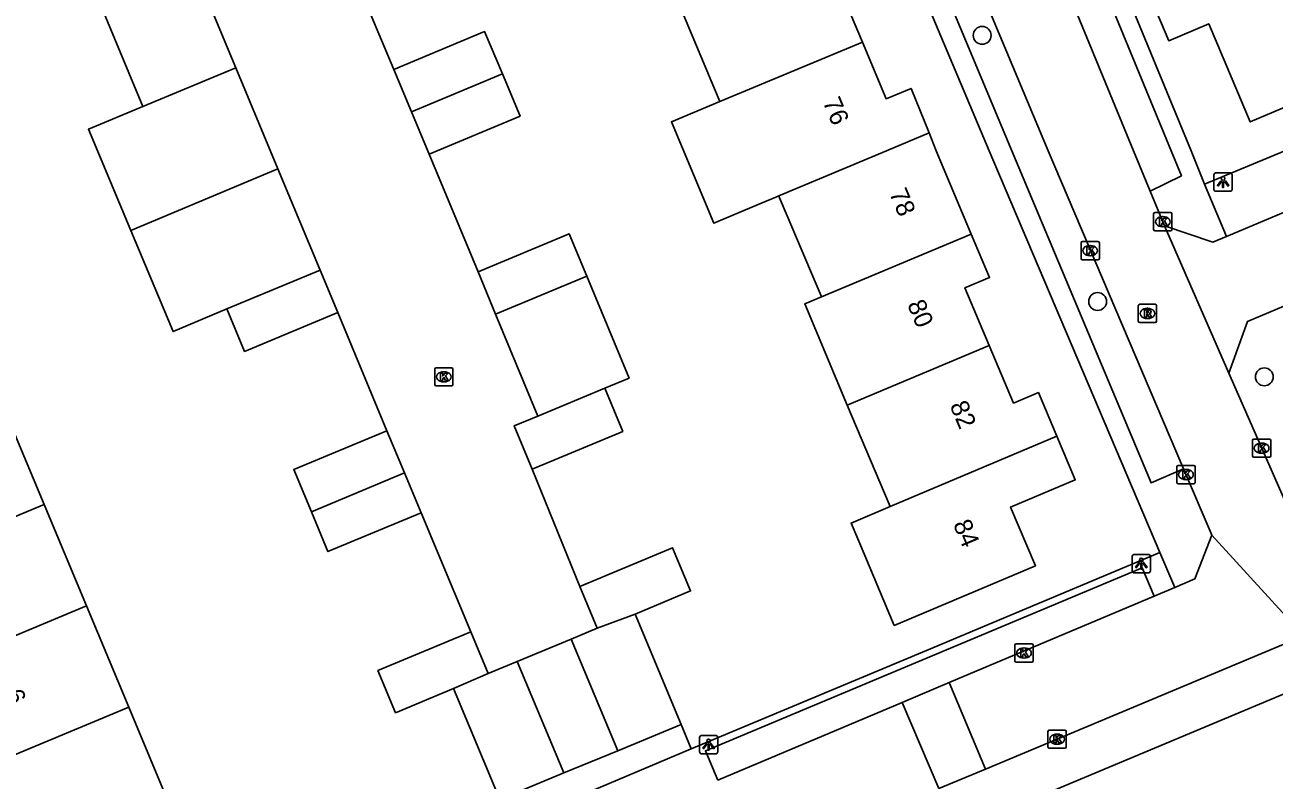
# Model space of a CAD drawing. Extents: x 157767 to 159171, y 387842 to 389425.
# Drawn here: x 158744.9 to 158813.3, y 388465.6 to 388506.9 of the extents above; entities that cross this region are included whole.
import ezdxf

# ---------------------------------------------------------------- set-up
doc = ezdxf.new("R2010")
doc.units = 0
for name, color, linetype in [('IMGEO_Boom', 7, 'Continuous'), ('IMGEO_Kolk', 7, 'Continuous'), ('IMGEO_Lichtpunt', 7, 'Continuous'), ('IMGEO_Muur', 7, 'Continuous'), ('IMGEO_Pand', 7, 'Continuous'), ('IMGEO_Pand_nummerreeks', 7, 'Continuous'), ('IMGEO_Rijbaan_lokaal_open', 7, 'Continuous'), ('IMGEO_Rioolput', 7, 'Continuous'), ('IMGEO_Voetpad_open', 7, 'Continuous')]:
    doc.layers.add(name, color=color, linetype=linetype)

msp = doc.modelspace()

# ---------------------------------------------------------------- linework, layer by layer
at = {"layer": 'IMGEO_Boom'}
for centre in [(158797.261, 388506.314), (158803.576, 388491.746), (158812.696, 388487.624)]:
    msp.add_circle(centre, 0.489, dxfattribs=at)
at = {"layer": 'IMGEO_Kolk'}
for p, q in [((158806.641, 388495.69), (158806.641, 388496.542)), ((158806.716, 388496.616), (158807.568, 388496.616)), ((158807.642, 388496.542), (158807.642, 388495.69)), ((158807.152, 388495.836), (158807.127, 388495.836)), ((158807.129, 388496.396), (158807.154, 388496.396)), ((158807.568, 388495.616), (158806.716, 388495.616)), ((158802.67, 388494.106), (158802.67, 388494.958)), ((158802.745, 388495.032), (158803.597, 388495.032)), ((158803.158, 388494.812), (158803.183, 388494.812)), ((158803.671, 388494.958), (158803.671, 388494.106)), ((158803.597, 388494.032), (158802.745, 388494.032)), ((158803.181, 388494.252), (158803.156, 388494.252)), ((158767.31, 388487.199), (158767.31, 388488.051)), ((158767.385, 388488.125), (158768.237, 388488.125)), ((158767.798, 388487.905), (158767.823, 388487.905)), ((158768.311, 388488.051), (158768.311, 388487.199)), ((158768.237, 388487.125), (158767.385, 388487.125)), ((158767.821, 388487.345), (158767.796, 388487.345)), ((158812.124, 388484.22), (158812.976, 388484.22)), ((158812.049, 388483.294), (158812.049, 388484.146)), ((158812.537, 388484), (158812.562, 388484)), ((158813.05, 388484.146), (158813.05, 388483.294)), ((158812.976, 388483.22), (158812.124, 388483.22)), ((158812.56, 388483.44), (158812.535, 388483.44)), ((158807.909, 388481.848), (158807.909, 388482.7)), ((158807.984, 388482.774), (158808.836, 388482.774)), ((158808.397, 388482.554), (158808.422, 388482.554)), ((158808.91, 388482.7), (158808.91, 388481.848)), ((158808.836, 388481.774), (158807.984, 388481.774)), ((158808.42, 388481.994), (158808.395, 388481.994)), ((158799.048, 388472.081), (158799.048, 388472.933)), ((158799.123, 388473.007), (158799.975, 388473.007)), ((158799.536, 388472.787), (158799.561, 388472.787)), ((158800.049, 388472.933), (158800.049, 388472.081)), ((158799.975, 388472.007), (158799.123, 388472.007)), ((158799.559, 388472.227), (158799.534, 388472.227)), ((158800.859, 388467.365), (158800.859, 388468.217)), ((158800.934, 388468.291), (158801.786, 388468.291)), ((158801.347, 388468.071), (158801.372, 388468.071)), ((158801.86, 388468.217), (158801.86, 388467.365)), ((158801.786, 388467.291), (158800.934, 388467.291)), ((158801.37, 388467.511), (158801.345, 388467.511))]:
    msp.add_line(p, q, dxfattribs=at)
for points in [[(158806.641, 388495.69), (158806.641, 388496.542)], [(158806.716, 388496.616), (158807.568, 388496.616)], [(158807.642, 388496.542), (158807.642, 388495.69)], [(158806.962, 388496.316), (158807.085, 388496.316), (158807.085, 388496.165), (158807.215, 388496.316), (158807.379, 388496.316), (158807.233, 388496.165), (158807.386, 388495.916), (158807.234, 388495.916), (158807.149, 388496.08), (158807.085, 388496.013), (158807.085, 388495.916), (158806.962, 388495.916), (158806.962, 388496.316)], [(158807.568, 388495.616), (158806.716, 388495.616)], [(158802.67, 388494.106), (158802.67, 388494.958)], [(158802.745, 388495.032), (158803.597, 388495.032)], [(158802.991, 388494.732), (158803.114, 388494.732), (158803.114, 388494.581), (158803.244, 388494.732), (158803.408, 388494.732), (158803.262, 388494.581), (158803.415, 388494.332), (158803.263, 388494.332), (158803.178, 388494.496), (158803.114, 388494.429), (158803.114, 388494.332), (158802.991, 388494.332), (158802.991, 388494.732)], [(158803.671, 388494.958), (158803.671, 388494.106)], [(158803.597, 388494.032), (158802.745, 388494.032)], [(158767.31, 388487.199), (158767.31, 388488.051)], [(158767.385, 388488.125), (158768.237, 388488.125)], [(158767.631, 388487.825), (158767.754, 388487.825), (158767.754, 388487.674), (158767.884, 388487.825), (158768.048, 388487.825), (158767.902, 388487.674), (158768.055, 388487.425), (158767.903, 388487.425), (158767.818, 388487.589), (158767.754, 388487.522), (158767.754, 388487.425), (158767.631, 388487.425), (158767.631, 388487.825)], [(158768.311, 388488.051), (158768.311, 388487.199)], [(158768.237, 388487.125), (158767.385, 388487.125)], [(158812.124, 388484.22), (158812.976, 388484.22)], [(158812.049, 388483.294), (158812.049, 388484.146)], [(158812.37, 388483.92), (158812.493, 388483.92), (158812.493, 388483.769), (158812.623, 388483.92), (158812.787, 388483.92), (158812.641, 388483.769), (158812.794, 388483.52), (158812.642, 388483.52), (158812.557, 388483.684), (158812.493, 388483.617), (158812.493, 388483.52), (158812.37, 388483.52), (158812.37, 388483.92)], [(158813.05, 388484.146), (158813.05, 388483.294)], [(158812.976, 388483.22), (158812.124, 388483.22)], [(158807.909, 388481.848), (158807.909, 388482.7)], [(158807.984, 388482.774), (158808.836, 388482.774)], [(158808.23, 388482.474), (158808.353, 388482.474), (158808.353, 388482.323), (158808.483, 388482.474), (158808.647, 388482.474), (158808.501, 388482.323), (158808.654, 388482.074), (158808.502, 388482.074), (158808.417, 388482.238), (158808.353, 388482.171), (158808.353, 388482.074), (158808.23, 388482.074), (158808.23, 388482.474)], [(158808.91, 388482.7), (158808.91, 388481.848)], [(158808.836, 388481.774), (158807.984, 388481.774)], [(158799.048, 388472.081), (158799.048, 388472.933)], [(158799.123, 388473.007), (158799.975, 388473.007)], [(158799.369, 388472.707), (158799.492, 388472.707), (158799.492, 388472.556), (158799.622, 388472.707), (158799.786, 388472.707), (158799.64, 388472.556), (158799.793, 388472.307), (158799.641, 388472.307), (158799.556, 388472.471), (158799.492, 388472.404), (158799.492, 388472.307), (158799.369, 388472.307), (158799.369, 388472.707)], [(158800.049, 388472.933), (158800.049, 388472.081)], [(158799.975, 388472.007), (158799.123, 388472.007)], [(158800.859, 388467.365), (158800.859, 388468.217)], [(158800.934, 388468.291), (158801.786, 388468.291)], [(158801.18, 388467.991), (158801.303, 388467.991), (158801.303, 388467.84), (158801.433, 388467.991), (158801.597, 388467.991), (158801.451, 388467.84), (158801.604, 388467.591), (158801.452, 388467.591), (158801.367, 388467.755), (158801.303, 388467.688), (158801.303, 388467.591), (158801.18, 388467.591), (158801.18, 388467.991)], [(158801.86, 388468.217), (158801.86, 388467.365)], [(158801.786, 388467.291), (158800.934, 388467.291)]]:
    msp.add_lwpolyline(points, dxfattribs=at)
for centre, start, end in [((158806.718, 388496.54), 91.55205, 178.44795), ((158806.718, 388496.54), 91.55205, 178.44795), ((158807.566, 388496.54), 1.55205, 88.44795), ((158807.566, 388496.54), 1.55205, 88.44795), ((158806.718, 388495.692), 181.55205, 268.44795), ((158806.718, 388495.692), 181.55205, 268.44795), ((158807.566, 388495.692), 271.55205, 358.44795), ((158807.566, 388495.692), 271.55205, 358.44795), ((158802.747, 388494.956), 91.55205, 178.44795), ((158802.747, 388494.956), 91.55205, 178.44795), ((158803.595, 388494.956), 1.55205, 88.44795), ((158803.595, 388494.956), 1.55205, 88.44795), ((158802.747, 388494.108), 181.55205, 268.44795), ((158802.747, 388494.108), 181.55205, 268.44795), ((158803.595, 388494.108), 271.55205, 358.44795), ((158803.595, 388494.108), 271.55205, 358.44795), ((158767.387, 388488.049), 91.55205, 178.44795), ((158767.387, 388488.049), 91.55205, 178.44795), ((158768.235, 388488.049), 1.55205, 88.44795), ((158768.235, 388488.049), 1.55205, 88.44795), ((158767.387, 388487.201), 181.55205, 268.44795), ((158767.387, 388487.201), 181.55205, 268.44795), ((158768.235, 388487.201), 271.55205, 358.44795), ((158768.235, 388487.201), 271.55205, 358.44795), ((158812.126, 388484.144), 91.55205, 178.44795), ((158812.126, 388484.144), 91.55205, 178.44795), ((158812.974, 388484.144), 1.55205, 88.44795), ((158812.974, 388484.144), 1.55205, 88.44795), ((158812.126, 388483.296), 181.55205, 268.44795), ((158812.126, 388483.296), 181.55205, 268.44795), ((158812.974, 388483.296), 271.55205, 358.44795), ((158812.974, 388483.296), 271.55205, 358.44795), ((158807.986, 388482.698), 91.55205, 178.44795), ((158807.986, 388482.698), 91.55205, 178.44795), ((158808.834, 388482.698), 1.55205, 88.44795), ((158808.834, 388482.698), 1.55205, 88.44795), ((158807.986, 388481.85), 181.55205, 268.44795), ((158807.986, 388481.85), 181.55205, 268.44795), ((158808.834, 388481.85), 271.55205, 358.44795), ((158808.834, 388481.85), 271.55205, 358.44795), ((158799.125, 388472.931), 91.55205, 178.44795), ((158799.125, 388472.931), 91.55205, 178.44795), ((158799.973, 388472.931), 1.55205, 88.44795), ((158799.973, 388472.931), 1.55205, 88.44795), ((158799.125, 388472.083), 181.55205, 268.44795), ((158799.125, 388472.083), 181.55205, 268.44795), ((158799.973, 388472.083), 271.55205, 358.44795), ((158799.973, 388472.083), 271.55205, 358.44795), ((158800.936, 388468.215), 91.55205, 178.44795), ((158800.936, 388468.215), 91.55205, 178.44795), ((158801.784, 388468.215), 1.55205, 88.44795), ((158801.784, 388468.215), 1.55205, 88.44795), ((158800.936, 388467.367), 181.55205, 268.44795), ((158800.936, 388467.367), 181.55205, 268.44795), ((158801.784, 388467.367), 271.55205, 358.44795), ((158801.784, 388467.367), 271.55205, 358.44795)]:
    msp.add_arc(centre, 0.0765, start, end, dxfattribs=at)
for centre, major_axis, ratio, start_param, end_param in [((158807.128, 388496.116), (-0.387, 0.002), 0.722429, 4.712389, 7.853982), ((158807.153, 388496.116), (-0.39, 0.002), 0.717154, 1.570796, 4.712389), ((158803.157, 388494.532), (-0.387, 0.002), 0.722429, 4.712389, 7.853982), ((158803.182, 388494.532), (-0.39, 0.002), 0.717154, 1.570796, 4.712389), ((158767.797, 388487.625), (-0.387, 0.002), 0.722429, 4.712389, 7.853982), ((158767.822, 388487.625), (-0.39, 0.002), 0.717154, 1.570796, 4.712389), ((158812.536, 388483.72), (-0.387, 0.002), 0.722429, 4.712389, 7.853982), ((158812.561, 388483.72), (-0.39, 0.002), 0.717154, 1.570796, 4.712389), ((158808.396, 388482.274), (-0.387, 0.002), 0.722429, 4.712389, 7.853982), ((158808.421, 388482.274), (-0.39, 0.002), 0.717154, 1.570796, 4.712389), ((158799.535, 388472.507), (-0.387, 0.002), 0.722429, 4.712389, 7.853982), ((158799.56, 388472.507), (-0.39, 0.002), 0.717154, 1.570796, 4.712389), ((158801.346, 388467.791), (-0.387, 0.002), 0.722429, 4.712389, 7.853982), ((158801.371, 388467.791), (-0.39, 0.002), 0.717154, 1.570796, 4.712389)]:
    msp.add_ellipse(centre, major_axis=major_axis, ratio=ratio, start_param=start_param, end_param=end_param, dxfattribs=at)
at = {"layer": 'IMGEO_Lichtpunt'}
for p, q in [((158809.939, 388498.688), (158809.939, 388497.881)), ((158809.939, 388498.688), (158809.939, 388497.881)), ((158810.841, 388498.783), (158810.033, 388498.783)), ((158810.841, 388498.783), (158810.033, 388498.783)), ((158810.935, 388497.881), (158810.935, 388498.688)), ((158810.935, 388497.881), (158810.935, 388498.688)), ((158810.033, 388497.787), (158810.841, 388497.787)), ((158810.033, 388497.787), (158810.841, 388497.787)), ((158805.467, 388477.804), (158805.467, 388476.997)), ((158805.467, 388477.804), (158805.467, 388476.997)), ((158806.369, 388477.899), (158805.561, 388477.899)), ((158806.369, 388477.899), (158805.561, 388477.899)), ((158806.463, 388476.997), (158806.463, 388477.804)), ((158806.463, 388476.997), (158806.463, 388477.804)), ((158805.561, 388476.903), (158806.369, 388476.903)), ((158805.561, 388476.903), (158806.369, 388476.903)), ((158781.799, 388467.897), (158781.799, 388467.09)), ((158781.799, 388467.897), (158781.799, 388467.09)), ((158782.701, 388467.992), (158781.893, 388467.992)), ((158782.701, 388467.992), (158781.893, 388467.992)), ((158782.795, 388467.09), (158782.795, 388467.897)), ((158782.795, 388467.09), (158782.795, 388467.897)), ((158781.893, 388466.996), (158782.701, 388466.996)), ((158781.893, 388466.996), (158782.701, 388466.996))]:
    msp.add_line(p, q, dxfattribs=at)
for points in [[(158810.313, 388498.352), (158810.352, 388498.324), (158810.164, 388498.062), (158810.126, 388498.089), (158810.313, 388498.352)], [(158810.415, 388498.304), (158810.462, 388498.304), (158810.462, 388497.982), (158810.415, 388497.982), (158810.415, 388498.304)], [(158810.525, 388498.324), (158810.563, 388498.351), (158810.75, 388498.089), (158810.711, 388498.061), (158810.525, 388498.324)], [(158805.841, 388477.468), (158805.88, 388477.44), (158805.692, 388477.178), (158805.654, 388477.205), (158805.841, 388477.468)], [(158805.943, 388477.42), (158805.99, 388477.42), (158805.99, 388477.098), (158805.943, 388477.098), (158805.943, 388477.42)], [(158806.053, 388477.44), (158806.091, 388477.467), (158806.278, 388477.205), (158806.239, 388477.177), (158806.053, 388477.44)], [(158782.173, 388467.561), (158782.212, 388467.533), (158782.024, 388467.271), (158781.986, 388467.298), (158782.173, 388467.561)], [(158782.275, 388467.513), (158782.322, 388467.513), (158782.322, 388467.191), (158782.275, 388467.191), (158782.275, 388467.513)], [(158782.385, 388467.533), (158782.423, 388467.56), (158782.61, 388467.298), (158782.571, 388467.27), (158782.385, 388467.533)]]:
    msp.add_lwpolyline(points, dxfattribs=at)
for centre in [(158810.438, 388498.486), (158805.966, 388477.602), (158782.298, 388467.695)]:
    msp.add_circle(centre, 0.0994, dxfattribs=at)
for centre, start, end in [((158810.033, 388498.688), 90, 180), ((158810.033, 388498.688), 90, 180), ((158810.841, 388498.688), 0, 90), ((158810.841, 388498.688), 0, 90), ((158810.033, 388497.881), 180, 270), ((158810.033, 388497.881), 180, 270), ((158810.841, 388497.881), 270, 0), ((158810.841, 388497.881), 270, 360), ((158805.561, 388477.804), 90, 180), ((158805.561, 388477.804), 90, 180), ((158806.369, 388477.804), 0, 90), ((158806.369, 388477.804), 0, 90), ((158805.561, 388476.997), 180, 270), ((158805.561, 388476.997), 180, 270), ((158806.369, 388476.997), 270, 0), ((158806.369, 388476.997), 270, 360), ((158781.893, 388467.897), 90, 180), ((158781.893, 388467.897), 90, 180), ((158782.701, 388467.897), 0, 90), ((158782.701, 388467.897), 0, 90), ((158781.893, 388467.09), 180, 270), ((158781.893, 388467.09), 180, 270), ((158782.701, 388467.09), 270, 0), ((158782.701, 388467.09), 270, 360)]:
    msp.add_arc(centre, 0.0946, start, end, dxfattribs=at)
at = {"layer": 'IMGEO_Muur'}
for points in [[(158794.22, 388472.654), (158781.347, 388467.257)], [(158781.347, 388467.257), (158780.797, 388468.595)]]:
    msp.add_lwpolyline(points, dxfattribs=at)
at = {"layer": 'IMGEO_Pand'}
for points in [[(158836.441, 388518.246), (158834.168, 388517.286), (158836.446, 388511.897), (158832.919, 388510.406), (158833.387, 388509.303), (158815.937, 388501.927), (158815.453, 388503.07), (158811.925, 388501.578), (158809.655, 388506.947), (158807.466, 388506.022), (158801.947, 388519.079), (158806.103, 388520.836), (158807.082, 388518.52), (158805.157, 388517.707), (158807.932, 388511.142), (158832.384, 388521.478), (158829.621, 388528.014), (158827.724, 388527.213), (158826.751, 388529.515), (158830.931, 388531.282)], [(158789.733, 388512.045), (158790.746, 388509.625), (158789.403, 388509.063), (158790.706, 388505.951)], [(158756.43, 388504.537), (158754.126, 388510.065)], [(158782.909, 388502.688), (158780.598, 388508.223)], [(158751.342, 388502.415), (158749.051, 388507.946)], [(158771.012, 388504.212), (158770.043, 388506.527), (158765.069, 388504.447)], [(158790.706, 388505.951), (158782.909, 388502.688)], [(158790.706, 388505.951), (158792.008, 388502.842), (158793.376, 388503.414), (158794.355, 388500.975)], [(158756.43, 388504.537), (158751.342, 388502.415)], [(158758.735, 388499.001), (158756.43, 388504.537)], [(158765.069, 388504.447), (158766.04, 388502.132)], [(158766.04, 388502.132), (158771.012, 388504.212)], [(158767.01, 388499.817), (158771.981, 388501.896), (158771.012, 388504.212)], [(158786.136, 388497.535), (158785.973, 388497.467), (158785.228, 388497.155), (158782.575, 388496.045), (158780.259, 388501.579), (158782.909, 388502.688)], [(158750.684, 388495.639), (158748.37, 388501.176), (158751.342, 388502.415)], [(158766.04, 388502.132), (158767.01, 388499.817)], [(158786.136, 388497.535), (158792.031, 388500.002), (158794.355, 388500.975)], [(158794.355, 388500.975), (158794.745, 388500.002), (158796.666, 388495.437)], [(158750.684, 388495.639), (158758.735, 388499.001)], [(158761.039, 388493.466), (158758.735, 388499.001)], [(158788.464, 388492.004), (158788.39, 388492.179), (158788.12, 388492.821), (158786.596, 388496.441), (158786.181, 388497.427), (158786.136, 388497.535)], [(158755.948, 388491.338), (158752.997, 388490.105), (158750.684, 388495.639)], [(158775.626, 388493.136), (158774.663, 388495.454), (158769.681, 388493.369)], [(158788.464, 388492.004), (158796.666, 388495.437)], [(158796.666, 388495.437), (158797.664, 388493.065), (158796.319, 388492.499), (158797.648, 388489.342)], [(158761.039, 388493.466), (158755.948, 388491.338)], [(158762.008, 388491.139), (158761.039, 388493.466)], [(158769.681, 388493.369), (158770.642, 388491.05)], [(158770.642, 388491.05), (158775.626, 388493.136)], [(158775.626, 388493.136), (158777.944, 388487.559), (158776.613, 388487.004)], [(158789.884, 388486.078), (158787.552, 388491.622), (158788.464, 388492.004)], [(158755.948, 388491.338), (158756.911, 388489.02), (158762.008, 388491.139)], [(158770.642, 388491.05), (158772.95, 388485.478)], [(158797.648, 388489.342), (158789.884, 388486.078)], [(158797.648, 388489.342), (158798.976, 388486.186), (158800.342, 388486.761), (158801.348, 388484.372)], [(158776.613, 388487.004), (158777.599, 388484.639), (158772.646, 388482.573)], [(158772.95, 388485.478), (158776.613, 388487.004)], [(158743.63, 388486.189), (158745.943, 388480.644)], [(158792.223, 388480.52), (158792.167, 388480.653), (158789.884, 388486.078)], [(158772.646, 388482.573), (158771.658, 388484.94), (158772.95, 388485.478)], [(158764.699, 388484.672), (158759.6, 388482.553), (158760.563, 388480.235)], [(158765.66, 388482.365), (158764.699, 388484.672)], [(158801.348, 388484.372), (158802.353, 388481.983), (158798.818, 388480.496), (158800.175, 388477.271), (158792.451, 388474.02), (158790.512, 388478.629), (158790.094, 388479.621), (158792.223, 388480.52)], [(158801.348, 388484.372), (158792.223, 388480.52)], [(158760.563, 388480.235), (158765.66, 388482.365)], [(158765.66, 388482.365), (158766.566, 388480.187)], [(158745.943, 388480.644), (158738.109, 388477.374)], [(158745.943, 388480.644), (158748.259, 388475.094)], [(158766.566, 388480.187), (158761.467, 388478.06), (158760.563, 388480.235)], [(158775.252, 388476.152), (158780.323, 388478.268), (158781.307, 388475.909), (158778.273, 388474.643)], [(158776.207, 388473.863), (158775.252, 388476.152)], [(158739.047, 388471.244), (158748.259, 388475.094)], [(158748.259, 388475.094), (158750.578, 388469.537)], [(158776.207, 388473.863), (158778.273, 388474.643)], [(158778.273, 388474.643), (158780.797, 388468.595)], [(158768.341, 388470.564), (158765.167, 388469.24), (158764.205, 388471.545), (158769.284, 388473.664)], [(158769.284, 388473.664), (158770.233, 388471.388)], [(158774.776, 388473.267), (158776.207, 388473.863)], [(158774.776, 388473.267), (158777.329, 388467.148)], [(158770.233, 388471.388), (158771.825, 388472.052)], [(158774.368, 388465.956), (158771.825, 388472.052)], [(158770.233, 388471.388), (158768.341, 388470.564)], [(158770.872, 388464.498), (158768.341, 388470.564)], [(158750.578, 388469.537), (158742.739, 388466.269)], [(158750.578, 388469.537), (158752.806, 388464.197), (158752.878, 388464.024)], [(158777.329, 388467.148), (158780.797, 388468.595)], [(158770.872, 388464.498), (158774.368, 388465.956)]]:
    msp.add_lwpolyline(points, dxfattribs=at)
at = {"layer": 'IMGEO_Rijbaan_lokaal_open'}
for points in [[(158788.851, 388528.713), (158800.863, 388500), (158808.281, 388482.583)], [(158806.454, 388497.791), (158805.545, 388500), (158798.734, 388516.544)], [(158762.392, 388510.878), (158763.723, 388507.655), (158765.069, 388504.447)], [(158767.01, 388499.817), (158769.681, 388493.369)], [(158807.238, 388495.885), (158806.454, 388497.791)], [(158815.124, 388497.196), (158810.621, 388495.301)], [(158810.621, 388495.301), (158809.881, 388494.99), (158807.238, 388495.885)], [(158807.238, 388495.885), (158810.746, 388487.832)], [(158810.746, 388487.832), (158811.773, 388490.658), (158816.795, 388492.763)], [(158764.699, 388484.672), (158762.008, 388491.139)], [(158810.746, 388487.832), (158813.919, 388480.607), (158820.462, 388477.976), (158832.249, 388449.925)], [(158772.646, 388482.573), (158775.252, 388476.152)], [(158809.828, 388478.952), (158809.784, 388479.055), (158808.281, 388482.583)], [(158769.284, 388473.664), (158766.566, 388480.187)], [(158809.828, 388478.952), (158808.897, 388476.565), (158807.8, 388476.102)], [(158814.854, 388473.443), (158811.941, 388476.636), (158809.828, 388478.952)], [(158807.8, 388476.102), (158806.667, 388475.624)], [(158806.667, 388475.624), (158795.447, 388470.887)], [(158771.825, 388472.052), (158774.776, 388473.267)], [(158797.445, 388466.156), (158813.288, 388472.787), (158814.854, 388473.443)], [(158795.447, 388470.887), (158792.886, 388469.806)], [(158795.447, 388470.887), (158797.445, 388466.156)], [(158782.798, 388465.548), (158792.886, 388469.806)], [(158792.886, 388469.806), (158794.881, 388465.083)], [(158774.368, 388465.956), (158777.329, 388467.148)], [(158797.445, 388466.156), (158794.881, 388465.083)]]:
    msp.add_lwpolyline(points, dxfattribs=at)
at = {"layer": 'IMGEO_Rioolput'}
for p, q in [((158805.802, 388490.67), (158805.802, 388491.522)), ((158805.877, 388491.596), (158806.729, 388491.596)), ((158806.29, 388491.376), (158806.315, 388491.376)), ((158806.803, 388491.522), (158806.803, 388490.67)), ((158806.729, 388490.596), (158805.877, 388490.596)), ((158806.313, 388490.816), (158806.288, 388490.816))]:
    msp.add_line(p, q, dxfattribs=at)
for points in [[(158805.802, 388490.67), (158805.802, 388491.522)], [(158805.877, 388491.596), (158806.729, 388491.596)], [(158806.391, 388491.294), (158806.139, 388491.296), (158806.139, 388490.896)], [(158806.139, 388490.896), (158806.263, 388490.896), (158806.263, 388491.058), (158806.274, 388491.058)], [(158806.317, 388491.215), (158806.263, 388491.215), (158806.263, 388491.134)], [(158806.263, 388491.134), (158806.315, 388491.134)], [(158806.803, 388491.522), (158806.803, 388490.67)], [(158806.729, 388490.596), (158805.877, 388490.596)], [(158806.321, 388491.029), (158806.392, 388490.896), (158806.532, 388490.896), (158806.467, 388491.022)]]:
    msp.add_lwpolyline(points, dxfattribs=at)
for centre, radius, start, end in [((158805.879, 388491.52), 0.0765, 91.55205, 178.44795), ((158805.879, 388491.52), 0.0765, 91.55205, 178.44795), ((158806.273, 388491.005), 0.0533, 26.02933, 88.69889), ((158806.299, 388491.323), 0.19, 274.7715, 282.96867), ((158806.323, 388491.119), 0.0964, 77.00612, 93.18647), ((158806.337, 388491.176), 0.0378, 276.66336, 79.67722), ((158806.39, 388491.184), 0.109, 350.36119, 89.41601), ((158806.388, 388491.184), 0.112, 277.58423, 350.98172), ((158806.372, 388490.969), 0.108, 29.51342, 73.79051), ((158806.727, 388491.52), 0.0765, 1.55205, 88.44795), ((158806.727, 388491.52), 0.0765, 1.55205, 88.44795), ((158805.879, 388490.672), 0.0765, 181.55205, 268.44795), ((158805.879, 388490.672), 0.0765, 181.55205, 268.44795), ((158806.727, 388490.672), 0.0765, 271.55205, 358.44795), ((158806.727, 388490.672), 0.0765, 271.55205, 358.44795)]:
    msp.add_arc(centre, radius, start, end, dxfattribs=at)
for centre, major_axis, ratio, start_param, end_param in [((158806.289, 388491.096), (-0.387, 0.002), 0.722429, 4.712389, 7.853982), ((158806.314, 388491.096), (-0.39, 0.002), 0.717154, 1.570796, 4.712389)]:
    msp.add_ellipse(centre, major_axis=major_axis, ratio=ratio, start_param=start_param, end_param=end_param, dxfattribs=at)
at = {"layer": 'IMGEO_Voetpad_open'}
for points in [[(158806.977, 388478.002), (158797.638, 388500), (158779.737, 388542.527)], [(158808.281, 388482.583), (158806.497, 388481.82), (158798.892, 388500), (158781.287, 388542.082), (158782.972, 388542.775)], [(158800.449, 388520.005), (158808.688, 388500.002), (158809.423, 388498.171)], [(158806.454, 388497.791), (158808.163, 388498.628), (158807.599, 388500), (158800.503, 388517.236), (158798.734, 388516.544)], [(158839.564, 388510.803), (158813.82, 388500), (158809.423, 388498.171)], [(158809.423, 388498.171), (158810.621, 388495.301)], [(158781.347, 388467.257), (158794.22, 388472.654), (158806.977, 388478.002)], [(158806.977, 388478.002), (158807.8, 388476.102)], [(158806.667, 388475.624), (158806.017, 388477.164), (158782.125, 388467.147), (158782.798, 388465.548)], [(158815.471, 388470.983), (158747.081, 388442.3), (158745.672, 388438.649), (158746.324, 388437.057)], [(158780.797, 388468.595), (158781.347, 388467.257)], [(158771.542, 388463.125), (158781.347, 388467.257)]]:
    msp.add_lwpolyline(points, dxfattribs=at)

# ---------------------------------------------------------------- texts
at = {"layer": 'IMGEO_Pand_nummerreeks'}
for s, rotation, p in [('76', 292.7233, (158788.52, 388502.68)), ('78', 292.8207, (158792.16, 388497.689)), ('80', 292.82643, (158793.141, 388491.594)), ('82', 292.8207, (158795.47, 388486.06)), ('84', 292.8207, (158795.651, 388479.565)), ('6', 292.64223, (158743.795, 388470.285))]:
    msp.add_text(s, height=1, rotation=rotation, dxfattribs=at).set_placement(p)

doc.saveas('drawing.dxf')
